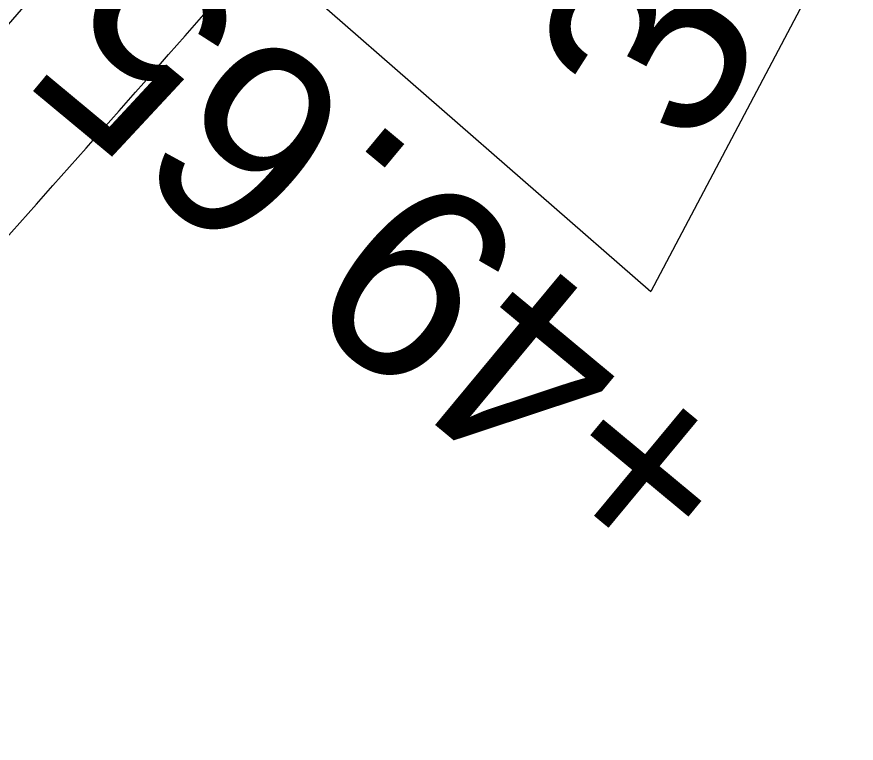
# Model space of a CAD drawing. Extents: x 2010838 to 2015151, y 441905 to 447792.
# Drawn here: x 2014194.42 to 2014224.35, y 445270.64 to 445296.53 of the extents above; entities that cross this region are included whole.
import ezdxf

# ---------------------------------------------------------------- set-up
doc = ezdxf.new("R2010")
doc.units = 0
for name, color, linetype in [('C-CURB STOPS', 7, 'Continuous'), ('C-Grave Plots', 7, 'Continuous'), ('CLRD', 7, 'Continuous'), ('DEED', 7, 'Continuous'), ('HATCH', 7, 'Continuous'), ('S-Existing Minor', 7, 'Continuous'), ('TEXT-LG', 7, 'Continuous')]:
    doc.layers.add(name, color=color, linetype=linetype)

msp = doc.modelspace()

# ---------------------------------------------------------------- linework, layer by layer
at = {"layer": 'C-CURB STOPS'}
msp.add_arc((2013223.904, 446217.908), 1292, 312.846272, 322.205104, dxfattribs=at)
msp.add_arc((2013223.904, 446217.908), 1292, 312.846272, 322.205104, dxfattribs=at)
at = {"layer": 'CLRD'}
msp.add_arc((2013223.904, 446217.908), 1300, 266.626426, 322.205104, dxfattribs=at)
at = {"layer": 'DEED'}
msp.add_arc((2013223.904, 446217.908), 1292, 312.846272, 322.205104, dxfattribs=at)
at = {"layer": 'HATCH'}
for radius, start in [(1279.25, 293.040119), (1291.25, 312.846272)]:
    msp.add_arc((2013223.904, 446217.908), radius, start, 322.205104, dxfattribs=at)
at = {"layer": 'S-Existing Minor'}
for p in [(2014231.025, 445313.265), (2014194.419, 445306.456)]:
    msp.add_line(p, (2014217.023, 445286.732), dxfattribs=at)
msp.add_arc((2013223.904, 446217.908), 1396.503, 312.846272, 322.205104, dxfattribs=at)
at = {"layer": 'TEXT-LG'}
for radius, end in [(1324.373, 319.811653), (1319.373, 319.56393)]:
    msp.add_arc((2013204.951, 446169.351), radius, 314.884121, end, dxfattribs=at)

# ---------------------------------------------------------------- texts
at = {"layer": 'C-Grave Plots'}
for s, rotation, p in [("30'", 62.1794, (2014218.782, 445291.6)), ('+49.65', 140.3031, (2014221.108, 445281.304))]:
    msp.add_text(s, height=7, rotation=rotation, dxfattribs=at).set_placement(p)

doc.saveas('drawing.dxf')
